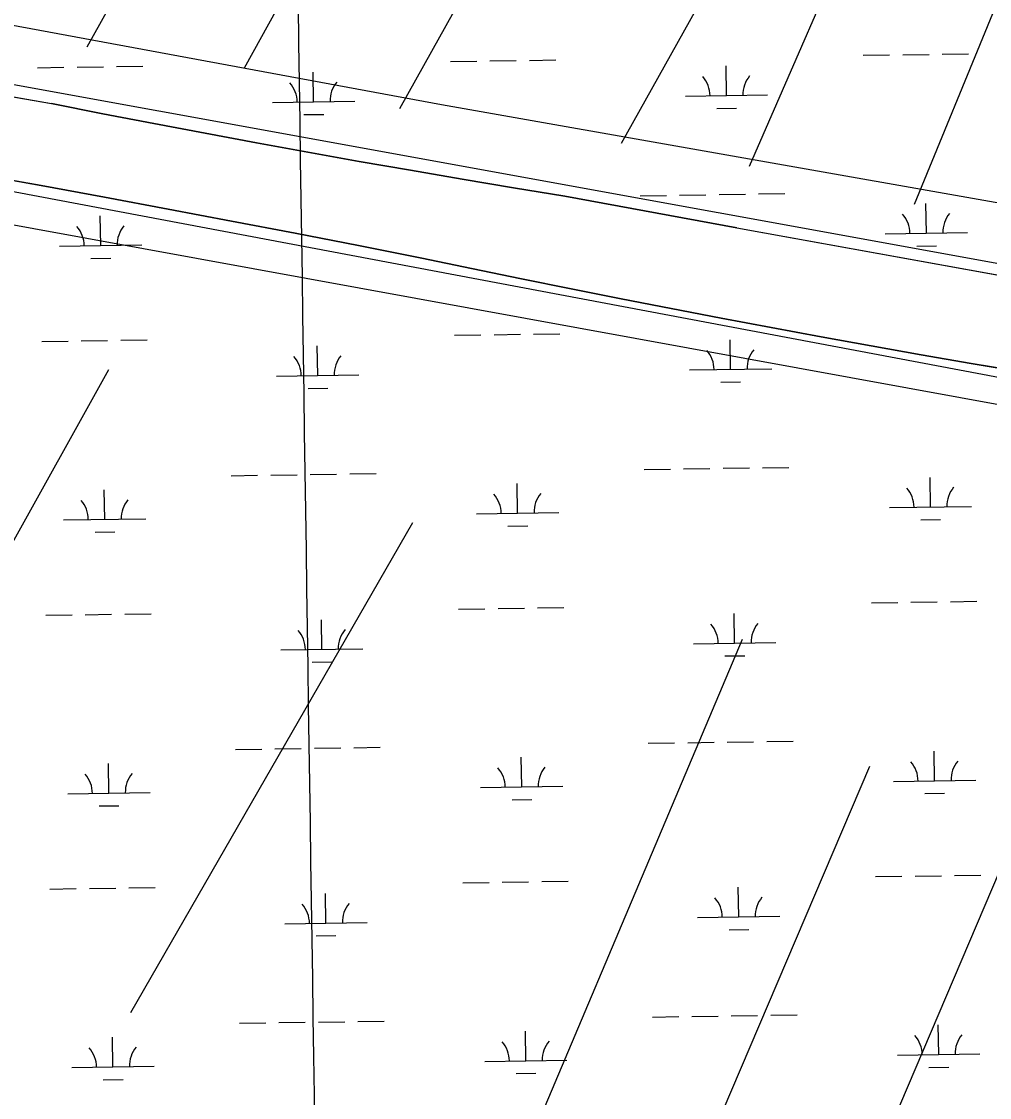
# Model space of a CAD drawing. Extents: x 3807117 to 3845308, y 337856 to 363736.
# Drawn here: x 3816108 to 3817285, y 357370 to 358678 of the extents above; entities that cross this region are included whole.
import ezdxf

# ---------------------------------------------------------------- set-up
doc = ezdxf.new("R2010")
doc.units = 0
for name, color, linetype in [('V-GRID-MAJR', 7, 'Continuous'), ('V-SITE-VEGE', 7, 'Continuous'), ('V-TOPO-SHOR', 7, 'Continuous'), ('V-WETL-SWMP', 7, 'Continuous')]:
    doc.layers.add(name, color=color, linetype=linetype)

msp = doc.modelspace()

# ---------------------------------------------------------------- linework, layer by layer
at = {"layer": 'V-GRID-MAJR'}
msp.add_spline([(3816669.932, 343360.875), (3816580.929, 349419.092), (3816491.898, 355479.234), (3816402.867, 361539.376), (3816402.839, 361541.303)], degree=3, dxfattribs=at)
at = {"layer": 'V-SITE-VEGE'}
for points in [[(3818019.6197830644, 358329.48402557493), (3816618.296728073, 358576.3492269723), (3815717.964817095, 358743.3462749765)], [(3814970.1084716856, 357342.0232199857), (3814933.8047655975, 357371.06618485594), (3814897.5010595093, 357407.369890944), (3814875.7188358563, 357429.1521145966), (3814868.4580946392, 357450.9343382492), (3814875.7188358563, 357494.49878555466), (3815020.9336602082, 357792.18917547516), (3815057.237366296, 357813.97139912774), (3815093.541072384, 357835.75362278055), (3815137.1055196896, 357879.3180700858), (3815166.1484845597, 357922.88251739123), (3815180.669966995, 357980.96844713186), (3815514.6640630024, 358656.2173803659), (3815536.4462866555, 358677.99960401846), (3815558.2285103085, 358692.5210864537), (3815594.532216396, 358692.5210864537), (3817634.8004985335, 358322.2232843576)], [(3815144.366260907, 357312.98025511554), (3815224.2344143, 357407.36989094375), (3815296.841826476, 357552.58471529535), (3815340.4062737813, 357661.4958335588), (3815362.188497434, 357763.1462106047), (3815391.231462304, 357864.7965876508), (3815485.621098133, 358024.5328944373), (3815500.142580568, 358140.7047539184), (3815536.4462866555, 358227.8336485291), (3815536.4462866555, 358249.6158721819), (3815667.1396285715, 358431.134402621), (3815725.2255583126, 358481.9595911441), (3815783.311488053, 358496.48107357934), (3815855.9189002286, 358474.69884992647), (3817649.3219809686, 358147.96549513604), (3817656.582722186, 358177.00846000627), (3815768.7900056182, 358532.78477966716), (3815667.1396285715, 358518.2632972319), (3815580.010733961, 358467.4381087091), (3815521.9248042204, 358402.09143775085), (3815456.5781332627, 358264.1373546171), (3815020.9336602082, 357378.3269260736), (3814977.369212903, 357342.0232199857)]]:
    msp.add_lwpolyline(points, dxfattribs=at)
at = {"layer": 'V-TOPO-SHOR'}
for points in [[(3816187.7320000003, 358646.781), (3816664.644, 359500.92100000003)], [(3816379.098, 358621.482), (3816847.759, 359469.056)], [(3816837.216, 358529.768), (3817312.401, 359380.216)], [(3816992.758, 358501.844), (3817136.518, 358832.143), (3817390.593, 359365.522)], [(3817193.2600000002, 358455.746), (3817288.807, 358687.477), (3817302.716, 358722.242), (3817322.142, 358725.021), (3817571.23, 359330.416)], [(3816567.9420000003, 358571.968), (3816748.497, 358895.903)], [(3816977.504, 358426.852), (3817326.989, 358363.915), (3817577.105, 358317.614), (3817757.849, 358286.982), (3817822.085, 358273.043), (3817917.153, 358252.139), (3818009.6550000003, 358232.96), (3818055.061, 358226.799), (3818075.637, 358228.442), (3818082.502, 358230.99), (3818088.511, 358233.539), (3818097.109, 358241.223), (3818104.889, 358260.053), (3818108.399, 358283.183), (3818111.105, 358321.745), (3818145.237, 358523.049), (3818218.399, 358855.355)], [(3815512.051, 358622.987), (3815520.088, 358635.441), (3815528.419, 358647.69800000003), (3815537.037, 358659.757), (3815539.492, 358662.006), (3815542.091, 358664.092), (3815544.819, 358666.003), (3815547.666, 358667.734), (3815550.619, 358669.276), (3815553.669, 358670.619), (3815556.798, 358671.764), (3815559.995, 358672.702), (3815563.245, 358673.429), (3815566.536, 358673.943), (3815569.856, 358674.242), (3815573.184, 358674.324), (3815576.514, 358674.189), (3815657.75, 358661.05700000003), (3815738.955, 358647.719), (3815820.1240000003, 358634.17100000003), (3815901.259, 358620.419), (3815982.358, 358606.458), (3816063.4220000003, 358592.292), (3816144.447, 358577.919)], [(3816977.504, 358426.852), (3816768.575, 358465.496), (3816705.988, 358475.742), (3816643.438, 358486.20900000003), (3816580.9250000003, 358496.898), (3816518.451, 358507.81), (3816456.0130000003, 358518.94), (3816393.619, 358530.295), (3816331.261, 358541.87), (3816268.949, 358553.664), (3816206.6780000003, 358565.68200000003), (3816144.447, 358577.919)], [(3816054.433, 358492.228), (3816131.721, 358478.29600000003), (3816208.969, 358464.154), (3816286.183, 358449.806), (3816363.356, 358435.251), (3816440.489, 358420.489), (3816517.582, 358405.522), (3816594.636, 358390.347), (3816655.128, 358377.61), (3816715.669, 358365.091), (3816776.251, 358352.79), (3816836.88, 358340.711), (3816897.5500000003, 358328.849), (3816958.2630000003, 358317.208), (3817019.019, 358305.787), (3817079.8140000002, 358294.582), (3817140.649, 358283.601), (3817201.526, 358272.838), (3817262.44, 358262.295), (3817323.253, 358251.996)], [(3815848.2630000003, 357597.405), (3816214.1240000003, 358254.915)], [(3816240.9280000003, 357473.781), (3816583.657, 358068.92600000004)], [(3816630.486, 357090.346), (3816984.284, 357927.26)], [(3816803.752, 356986.545), (3817139.34, 357773.048)], [(3816628.199, 356076.082), (3817296.617, 357645.076)]]:
    msp.add_lwpolyline(points, dxfattribs=at)
at = {"layer": 'V-WETL-SWMP'}
for p, q in [((3816725.351244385, 358630.5382934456), (3816757.3476526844, 358631.0176700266)), ((3817131.2136850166, 358636.6190056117), (3817163.210093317, 358637.09838219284)), ((3817179.2082974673, 358637.3380704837), (3817211.204705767, 358637.8174470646)), ((3817227.202909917, 358638.05713535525), (3817259.1993182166, 358638.53651193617)), ((3816127.5103539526, 358621.5813217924), (3816159.506762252, 358622.0606983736)), ((3816175.504966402, 358622.3003866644), (3816207.5013747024, 358622.7797632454)), ((3816223.499578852, 358623.01945153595), (3816255.495987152, 358623.4988281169)), ((3816629.3620194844, 358629.10016370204), (3816661.358427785, 358629.5795402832)), ((3816677.3566319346, 358629.81922857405), (3816709.3530402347, 358630.298605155)), ((3816964.863988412, 358587.6915196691), (3816964.3246846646, 358623.687472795)), ((3816463.01232288, 358580.17267775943), (3816462.473019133, 358616.16863088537)), ((3816063.42121492, 358592.29261557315), (3816144.448212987, 358577.9186100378)), ((3816413.0179349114, 358579.4236518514), (3816513.0067108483, 358580.92170366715)), ((3816914.869600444, 358586.9424937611), (3817014.858376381, 358588.4405455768)), ((3816144.448212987, 358577.9186100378), (3816206.6772116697, 358565.6816062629)), ((3816206.6772116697, 358565.6816062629), (3816268.9482103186, 358553.6646023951)), ((3816953.096501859, 358572.0824880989), (3816977.093808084, 358572.442020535)), ((3816268.9482103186, 358553.6646023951), (3816331.2622089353, 358541.86959843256)), ((3816451.244836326, 358564.5636461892), (3816475.242142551, 358564.92317862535)), ((3816331.2622089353, 358541.8695984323), (3816393.6182075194, 358530.2945943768)), ((3816393.6182075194, 358530.2945943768), (3816456.0142060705, 358518.9415902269)), ((3816456.0142060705, 358518.9415902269), (3816518.450204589, 358507.809585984)), ((3816518.450204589, 358507.809585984), (3816580.9252030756, 358496.89858164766)), ((3816131.72022744, 358478.29565143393), (3816054.4332292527, 358492.22865662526)), ((3816580.9252030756, 358496.89858164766), (3816643.4382015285, 358486.2095772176)), ((3816208.9702256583, 358464.15464633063), (3816131.72022744, 358478.29565143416)), ((3816643.4382015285, 358486.2095772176), (3816705.9891999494, 358475.7425726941)), ((3816705.9891999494, 358475.7425726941), (3816768.5761983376, 358465.4965680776)), ((3816286.182223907, 358449.80764131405), (3816208.9702256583, 358464.15464633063)), ((3816768.5761983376, 358465.4965680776), (3816977.503193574, 358426.8525544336)), ((3816859.8307234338, 358466.0334387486), (3816891.8271317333, 358466.51281532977)), ((3816907.8253358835, 358466.75250362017), (3816939.8217441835, 358467.2318802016)), ((3816955.819948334, 358467.4715684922), (3816987.8163566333, 358467.9509450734)), ((3817003.8145607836, 358468.19063336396), (3817035.810969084, 358468.67000994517)), ((3816363.355222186, 358435.25263638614), (3816286.182223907, 358449.8076413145)), ((3817207.8678891, 358420.5001164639), (3817207.3285853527, 358456.49606958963)), ((3816204.164558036, 358405.4624326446), (3816203.625254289, 358441.4583857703)), ((3816440.4892204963, 358420.49063154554), (3816363.355222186, 358435.25263638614)), ((3816977.503193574, 358426.8525544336), (3817326.9881853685, 358363.91653093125)), ((3816517.5832188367, 358405.52262679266), (3816440.4892204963, 358420.49063154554)), ((3817157.873501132, 358419.7510905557), (3817257.862277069, 358421.2491423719)), ((3816154.170170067, 358404.7134067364), (3816254.158946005, 358406.2114585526)), ((3816594.6362172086, 358390.3476221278), (3816517.5832188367, 358405.52262679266)), ((3817196.100402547, 358404.8910848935), (3817220.097708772, 358405.2506173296)), ((3816192.3970714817, 358389.8534010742), (3816216.3943777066, 358390.2129335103)), ((3816655.129216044, 358377.610618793), (3816594.6362172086, 358390.3476221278)), ((3816715.668214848, 358365.09161536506), (3816655.129216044, 358377.610618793)), ((3816776.251213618, 358352.7916118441), (3816715.668214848, 358365.09161536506)), ((3816836.8792123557, 358340.71160822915), (3816776.251213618, 358352.7916118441)), ((3816897.5502110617, 358328.8506045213), (3816836.8792123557, 358340.71160822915)), ((3816958.263209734, 358317.20860072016), (3816897.5502110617, 358328.8506045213)), ((3817019.0182083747, 358305.78659682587), (3816958.263209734, 358317.20860072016)), ((3817079.8142069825, 358294.583592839), (3817019.0182083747, 358305.78659682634)), ((3816634.345710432, 358296.46256075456), (3816666.342118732, 358296.9419373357)), ((3816682.340322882, 358297.1816256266), (3816714.336731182, 358297.66100220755)), ((3816730.3349353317, 358297.9006904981), (3816762.3313436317, 358298.3800670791)), ((3816969.8476793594, 358255.0539167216), (3816969.3083756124, 358291.04986984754)), ((3817140.6502055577, 358283.60158875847), (3817079.8142069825, 358294.5835928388)), ((3816132.4940448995, 358288.9437188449), (3816164.4904531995, 358289.4230954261)), ((3816180.4886573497, 358289.6627837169), (3816212.4850656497, 358290.1421602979)), ((3816228.4832697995, 358290.38184858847), (3816260.4796780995, 358290.86122516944)), ((3816467.996013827, 358247.53507481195), (3816467.4567100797, 358283.5310279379)), ((3817201.526204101, 358272.8385845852), (3817140.6502055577, 358283.60158875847)), ((3817262.440202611, 358262.2965803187), (3817201.526204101, 358272.8385845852)), ((3816919.853291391, 358254.3048908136), (3817019.8420673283, 358255.8029426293)), ((3817323.2532010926, 358251.99757596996), (3817262.440202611, 358262.2965803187)), ((3816418.0016258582, 358246.78604890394), (3816517.9904017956, 358248.28410071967)), ((3816958.0801928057, 358239.4448851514), (3816982.0774990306, 358239.8044175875)), ((3816456.228527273, 358231.92604324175), (3816480.225833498, 358232.2855756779)), ((3816912.809026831, 358134.1149006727), (3816944.8054351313, 358134.59427725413)), ((3816960.803639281, 358134.8339655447), (3816992.8000475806, 358135.3133421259)), ((3817008.798251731, 358135.5530304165), (3817040.794660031, 358136.0324069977)), ((3816362.9627488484, 358125.8769938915), (3816394.9591571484, 358126.3563704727)), ((3816410.9573612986, 358126.59605876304), (3816442.9537695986, 358127.0754353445)), ((3816458.9519737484, 358127.31512363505), (3816490.948382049, 358127.79450021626)), ((3816506.946586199, 358128.03418850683), (3816538.942994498, 358128.51356508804)), ((3816864.814414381, 358133.39583580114), (3816896.8108226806, 358133.87521238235)), ((3817212.8515800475, 358087.86251351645), (3817212.3122763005, 358123.85846664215)), ((3816209.148248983, 358072.82482969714), (3816208.6089452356, 358108.82078282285)), ((3816710.9999145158, 358080.3436716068), (3816710.4606107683, 358116.3396247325)), ((3817162.8571920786, 358087.1134876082), (3817262.845968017, 358088.61153942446)), ((3816159.1538610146, 358072.0758037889), (3816259.142636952, 358073.57385560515)), ((3816661.0055265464, 358079.59464569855), (3816760.9943024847, 358081.0926975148)), ((3817201.084093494, 358072.253481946), (3817225.0813997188, 358072.61301438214)), ((3816197.3807624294, 358057.2157981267), (3816221.3780686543, 358057.57533056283)), ((3816699.2324279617, 358064.73464003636), (3816723.229734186, 358065.0941724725)), ((3816639.329401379, 357963.8249578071), (3816671.325809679, 357964.3043343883)), ((3816687.324013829, 357964.5440226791), (3816719.3204221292, 357965.02339926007)), ((3816735.318626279, 357965.26308755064), (3816767.3150345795, 357965.7424641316)), ((3817141.1810669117, 357971.34379971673), (3817173.1774752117, 357971.8231762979)), ((3817189.1756793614, 357972.06286458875), (3817221.172087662, 357972.5422411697)), ((3817237.1702918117, 357972.7819294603), (3817269.1667001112, 357973.26130604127)), ((3816137.477735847, 357956.30611589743), (3816169.474144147, 357956.78549247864)), ((3816185.472348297, 357957.02518076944), (3816217.4687565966, 357957.5045573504)), ((3816233.466960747, 357957.744245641), (3816265.463369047, 357958.22362222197)), ((3816974.8313703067, 357922.4163137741), (3816974.292066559, 357958.41226690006)), ((3816472.979704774, 357914.8974718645), (3816472.440401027, 357950.8934249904)), ((3816422.985316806, 357914.14844595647), (3816522.974092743, 357915.64649777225)), ((3816924.836982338, 357921.6672878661), (3817024.825758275, 357923.16533968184)), ((3816461.212218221, 357899.2884402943), (3816485.2095244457, 357899.6479727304)), ((3816963.063883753, 357906.8072822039), (3816987.061189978, 357907.16681464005)), ((3816415.9410522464, 357793.95845581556), (3816447.9374605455, 357794.437832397)), ((3816463.9356646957, 357794.6775206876), (3816495.9320729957, 357795.1568972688)), ((3816511.930277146, 357795.39658555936), (3816543.926685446, 357795.87596214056)), ((3816869.7981053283, 357800.75823285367), (3816901.794513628, 357801.2376094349)), ((3816917.792717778, 357801.4772977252), (3816949.789126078, 357801.95667430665)), ((3816965.787330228, 357802.1963625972), (3816997.7837385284, 357802.67573917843)), ((3817013.7819426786, 357802.915427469), (3817045.778350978, 357803.3948040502)), ((3816367.9464397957, 357793.239390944), (3816399.942848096, 357793.7187675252)), ((3816715.9836054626, 357747.7060686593), (3816715.4443017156, 357783.702021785)), ((3817217.8352709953, 357755.22491056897), (3817217.2959672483, 357791.2208636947)), ((3816214.13193993, 357740.18722674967), (3816213.592636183, 357776.18317987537)), ((3817167.8408830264, 357754.47588466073), (3817267.829658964, 357755.973936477)), ((3816665.989217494, 357746.9570427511), (3816765.9779934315, 357748.4550945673)), ((3816164.1375519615, 357739.4382008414), (3816264.1263278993, 357740.9362526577)), ((3816704.216118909, 357732.0970370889), (3816728.213425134, 357732.456569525)), ((3817206.067784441, 357739.61587899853), (3817230.065090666, 357739.97541143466)), ((3816202.3644533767, 357724.57819517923), (3816226.3617596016, 357724.93772761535)), ((3817146.164757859, 357638.70619676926), (3817178.161166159, 357639.18557335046)), ((3817194.1593703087, 357639.42526164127), (3817226.1557786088, 357639.90463822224)), ((3817242.1539827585, 357640.1443265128), (3817274.150391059, 357640.6237030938)), ((3816190.4560392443, 357624.38757782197), (3816222.4524475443, 357624.86695440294)), ((3816238.4506516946, 357625.1066426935), (3816270.4470599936, 357625.5860192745)), ((3816644.3130923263, 357631.1873548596), (3816676.3095006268, 357631.6667314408)), ((3816692.307704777, 357631.9064197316), (3816724.304113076, 357632.3857963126)), ((3816740.3023172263, 357632.62548460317), (3816772.2987255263, 357633.10486118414)), ((3816979.8150612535, 357589.77871082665), (3816979.2757575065, 357625.7746639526)), ((3816142.461426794, 357623.66851294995), (3816174.4578350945, 357624.14788953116)), ((3816477.9633957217, 357582.259868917), (3816477.4240919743, 357618.25582204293)), ((3816929.8206732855, 357589.02968491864), (3817029.809449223, 357590.5277367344)), ((3816427.9690077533, 357581.510843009), (3816527.9577836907, 357583.0088948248)), ((3816968.0475747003, 357574.16967925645), (3816992.044880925, 357574.52921169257)), ((3816466.195909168, 357566.6508373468), (3816490.193215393, 357567.0103697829)), ((3816874.781796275, 357468.1206299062), (3816906.7782045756, 357468.6000064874)), ((3816922.776408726, 357468.83969477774), (3816954.7728170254, 357469.3190713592)), ((3816970.7710211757, 357469.55875964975), (3817002.767429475, 357470.03813623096)), ((3817018.7656336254, 357470.27782452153), (3817050.7620419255, 357470.75720110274)), ((3816372.930130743, 357460.60178799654), (3816404.926539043, 357461.08116457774)), ((3816420.924743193, 357461.3208528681), (3816452.921151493, 357461.8002294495)), ((3816468.9193556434, 357462.0399177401), (3816500.915763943, 357462.5192943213)), ((3816516.913968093, 357462.7589826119), (3816548.9103763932, 357463.2383591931)), ((3817222.818961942, 357422.5873076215), (3817222.279658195, 357458.5832607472)), ((3816219.1156308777, 357407.5496238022), (3816218.57632713, 357443.5455769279)), ((3816720.96729641, 357415.06846571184), (3816720.4279926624, 357451.06441883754)), ((3816670.972908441, 357414.3194398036), (3816770.961684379, 357415.81749161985)), ((3817172.8245739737, 357421.83828171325), (3817272.8133499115, 357423.3363335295)), ((3816169.1212429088, 357406.80059789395), (3816269.1100188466, 357408.2986497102)), ((3817211.0514753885, 357406.97827605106), (3817235.0487816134, 357407.3378084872)), ((3816207.348144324, 357391.94059223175), (3816231.345450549, 357392.3001246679)), ((3816709.1998098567, 357399.4594341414), (3816733.197116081, 357399.8189665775))]:
    msp.add_line(p, q, dxfattribs=at)
for centre, radius, start, end in [((3816909.620139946, 358587.3387016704), 35.24628790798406, 0.08653266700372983, 41.630191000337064), ((3817020.093611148, 358588.99383728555), 35.24628790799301, 140.0865294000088, 181.63018773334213), ((3816407.768474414, 358579.81985976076), 35.24628790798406, 0.08653266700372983, 41.630191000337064), ((3816518.2419456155, 358581.4749953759), 35.24628790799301, 140.0865294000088, 181.63018773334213), ((3817152.624040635, 358420.14729846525), 35.24628790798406, 0.08653266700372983, 41.630191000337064), ((3817263.0975118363, 358421.8024340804), 35.24628790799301, 140.0865294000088, 181.63018773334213), ((3816148.92070957, 358405.10961464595), 35.24628790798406, 0.08653266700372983, 41.630191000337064), ((3816259.3941807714, 358406.7647502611), 35.24628790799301, 140.0865294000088, 181.63018773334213), ((3816914.6038308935, 358254.70109872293), 35.24628790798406, 0.08653266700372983, 41.630191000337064), ((3817025.077302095, 358256.3562343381), 35.24628790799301, 140.0865294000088, 181.63018773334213), ((3816412.752165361, 358247.1822568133), 35.24628790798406, 0.08653266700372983, 41.630191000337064), ((3816523.2256365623, 358248.8373924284), 35.24628790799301, 140.0865294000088, 181.63018773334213), ((3817157.6077315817, 358087.5096955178), 35.24628790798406, 0.08653266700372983, 41.630191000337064), ((3817268.0812027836, 358089.1648311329), 35.24628790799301, 140.0865294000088, 181.63018773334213), ((3816153.9044005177, 358072.47201169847), 35.24628790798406, 0.08653266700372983, 41.630191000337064), ((3816264.3778717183, 358074.1271473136), 35.24628790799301, 140.0865294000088, 181.63018773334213), ((3816655.7560660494, 358079.9908536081), 35.24628790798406, 0.08653266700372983, 41.630191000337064), ((3816766.229537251, 358081.64598922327), 35.24628790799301, 140.0865294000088, 181.63018773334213), ((3816528.20932751, 357916.19978948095), 35.24628790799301, 140.0865294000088, 181.63018773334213), ((3816919.587521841, 357922.06349577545), 35.24628790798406, 0.08653266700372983, 41.630191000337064), ((3817030.060993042, 357923.7186313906), 35.24628790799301, 140.0865294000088, 181.63018773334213), ((3816417.735856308, 357914.5446538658), 35.24628790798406, 0.08653266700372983, 41.630191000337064), ((3816660.739756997, 357747.35325066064), 35.24628790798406, 0.08653266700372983, 41.630191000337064), ((3816771.2132281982, 357749.0083862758), 35.24628790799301, 140.0865294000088, 181.63018773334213), ((3817162.5914225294, 357754.8720925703), 35.24628790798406, 0.08653266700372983, 41.630191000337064), ((3817273.064893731, 357756.52722818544), 35.24628790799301, 140.0865294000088, 181.63018773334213), ((3816158.8880914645, 357739.834408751), 35.24628790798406, 0.08653266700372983, 41.630191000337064), ((3816269.361562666, 357741.48954436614), 35.24628790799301, 140.0865294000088, 181.63018773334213), ((3816924.5712127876, 357589.425892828), 35.24628790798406, 0.08653266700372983, 41.630191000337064), ((3817035.0446839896, 357591.0810284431), 35.24628790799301, 140.0865294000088, 181.63018773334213), ((3816422.7195472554, 357581.9070509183), 35.24628790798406, 0.08653266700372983, 41.630191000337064), ((3816533.1930184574, 357583.56218653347), 35.24628790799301, 140.0865294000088, 181.63018773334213), ((3817167.5751134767, 357422.2344896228), 35.24628790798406, 0.08653266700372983, 41.630191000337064), ((3817278.0485846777, 357423.88962523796), 35.24628790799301, 140.0865294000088, 181.63018773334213), ((3816163.871782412, 357407.1968058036), 35.24628790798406, 0.08653266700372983, 41.630191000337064), ((3816274.345253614, 357408.85194141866), 35.24628790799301, 140.0865294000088, 181.63018773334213), ((3816665.723447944, 357414.71564771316), 35.24628790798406, 0.08653266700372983, 41.630191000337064), ((3816776.1969191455, 357416.3707833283), 35.24628790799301, 140.0865294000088, 181.63018773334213)]:
    msp.add_arc(centre, radius, start, end, dxfattribs=at)

doc.saveas('drawing.dxf')
